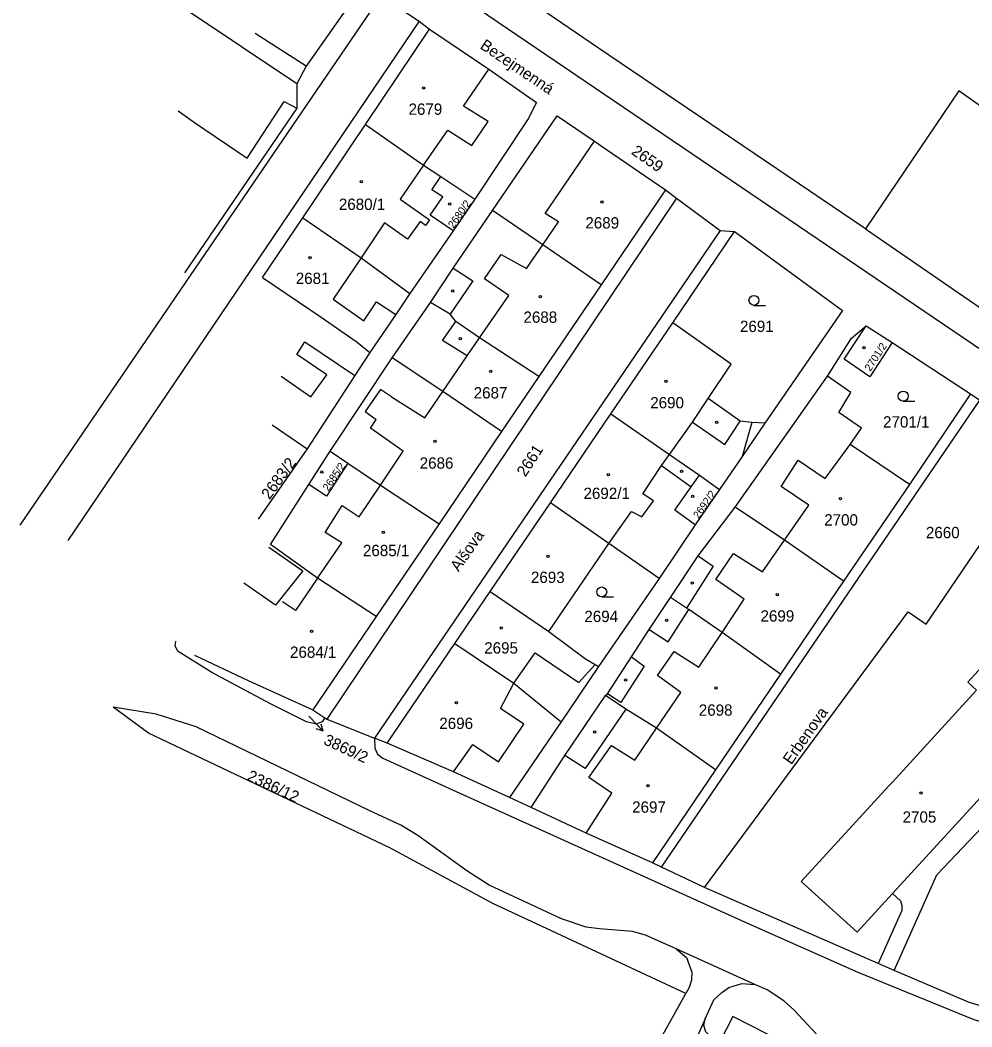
# Model space of a CAD drawing. Extents: x -527335 to -526256, y -1079142 to -1077809.
# Drawn here: x -527274.8 to -527132.2, y -1078877.1 to -1078726.1 of the extents above; entities that cross this region are included whole.
import ezdxf

# ---------------------------------------------------------------- set-up
doc = ezdxf.new("R2010")
doc.units = 0
for name, color, linetype in [('Vrstva 1', 7, 'Continuous'), ('Vrstva 2', 7, 'Continuous'), ('Vrstva 3', 7, 'Continuous'), ('Vrstva 4', 7, 'Continuous'), ('Vrstva 5', 7, 'Continuous'), ('Vrstva 7', 7, 'Continuous')]:
    doc.layers.add(name, color=color, linetype=linetype)

msp = doc.modelspace()

# ---------------------------------------------------------------- linework, layer by layer
at = {"layer": 'Vrstva 1'}
for p, q in [((-527233.34, -1078735.68), (-527249.9, -1078724.58)), ((-527223.05, -1078741.81), (-527213.43, -1078727.51)), ((-527233.34, -1078735.68), (-527233.31, -1078739.33)), ((-527233.31, -1078739.33), (-527250.18, -1078764.05)), ((-527232.45, -1078755.79), (-527223.05, -1078741.81)), ((-527211.75, -1078749.6), (-527206.63, -1078753)), ((-527178.09, -1078751.58), (-527187.73, -1078765.8)), ((-527206.63, -1078753), (-527209.91, -1078757.75)), ((-527238.48, -1078764.75), (-527232.45, -1078755.79)), ((-527209.91, -1078757.75), (-527216.38, -1078767.11)), ((-527176.98, -1078771.52), (-527167.75, -1078757.84)), ((-527148.09, -1078757.41), (-527117.23, -1078778.72)), ((-527187.73, -1078765.8), (-527197.07, -1078779.59)), ((-527219.04, -1078776.77), (-527213.27, -1078768.45)), ((-527186.24, -1078785.14), (-527176.98, -1078771.52)), ((-527147.98, -1078771.96), (-527144.11, -1078774.49)), ((-527144.11, -1078774.49), (-527132.36, -1078782.16)), ((-527228.34, -1078790.78), (-527219.04, -1078776.77)), ((-527197.07, -1078779.59), (-527202.63, -1078787.79)), ((-527167.65, -1078799.14), (-527153.81, -1078779.52)), ((-527132.36, -1078782.16), (-527141.52, -1078795.74)), ((-527195.32, -1078798.51), (-527186.24, -1078785.14)), ((-527202.63, -1078787.79), (-527212.01, -1078801.64)), ((-527231.78, -1078790.42), (-527239.12, -1078800.95)), ((-527231.52, -1078795.76), (-527228.34, -1078790.78)), ((-527228.34, -1078790.78), (-527225.66, -1078792.58)), ((-527172.98, -1078794.38), (-527169.97, -1078796.5)), ((-527237.26, -1078804.76), (-527231.52, -1078795.76)), ((-527141.52, -1078795.74), (-527151.38, -1078810.26)), ((-527204.34, -1078811.78), (-527195.32, -1078798.51)), ((-527186.56, -1078804.61), (-527195.32, -1078798.51)), ((-527212.01, -1078801.64), (-527221.43, -1078815.54)), ((-527173.61, -1078801.8), (-527179.04, -1078809.84)), ((-527195.54, -1078817.79), (-527186.56, -1078804.61)), ((-527179.04, -1078809.84), (-527186.56, -1078804.61)), ((-527179.04, -1078809.84), (-527188.11, -1078823.03)), ((-527151.38, -1078810.26), (-527160.83, -1078824.19)), ((-527209.64, -1078819.58), (-527204.34, -1078811.78)), ((-527204.34, -1078811.78), (-527195.54, -1078817.79)), ((-527221.43, -1078815.54), (-527230.91, -1078829.53)), ((-527219.8, -1078834.53), (-527209.64, -1078819.58)), ((-527188.11, -1078823.03), (-527193.73, -1078831.31)), ((-527160.83, -1078824.19), (-527170.56, -1078838.53)), ((-527230.91, -1078829.53), (-527229.12, -1078830.72)), ((-527193.73, -1078831.31), (-527201.43, -1078842.66)), ((-527219.8, -1078834.53), (-527221.67, -1078833.78)), ((-527170.56, -1078838.53), (-527180.02, -1078852.46)), ((-527198.22, -1078844.16), (-527201.43, -1078842.66)), ((-527175.04, -1078872.05), (-527203.93, -1078858.55)), ((-527164.69, -1078870.72), (-527176.49, -1078865.35)), ((-527194.32, -1078906.65), (-527175.04, -1078872.05)), ((-527172.13, -1078875.88), (-527173.18, -1078878.19))]:
    msp.add_line(p, q, dxfattribs=at)
for points in [[(-527148.09, -1078757.41), (-527188.11, -1078730.34), (-527272.74, -1078672.59)], [(-527223.28, -1078720.72), (-527231.93, -1078733.05), (-527233.34, -1078735.68)], [(-527223.28, -1078720.72), (-527220.7, -1078722.5), (-527215.01, -1078726.29), (-527213.43, -1078727.51)], [(-527213.43, -1078727.51), (-527204.55, -1078733.5), (-527197.42, -1078738.48), (-527198.63, -1078740.94), (-527206.63, -1078753)], [(-527104.99, -1078757.3), (-527129.66, -1078739.88), (-527134.11, -1078736.73), (-527148.09, -1078757.41)], [(-527251.13, -1078739.72), (-527248.68, -1078741.47), (-527240.76, -1078746.83), (-527235.24, -1078738.32), (-527233.31, -1078739.33)], [(-527223.05, -1078741.81), (-527214.32, -1078747.89), (-527211.75, -1078749.6)], [(-527203.99, -1078754.68), (-527194.33, -1078740.49), (-527188.69, -1078744.31), (-527186.89, -1078745.53), (-527178.09, -1078751.58)], [(-527209.91, -1078757.75), (-527213.36, -1078755.36), (-527211.45, -1078752.61), (-527213.08, -1078751.59), (-527211.75, -1078749.6)], [(-527178.09, -1078751.58), (-527176.42, -1078752.82), (-527169.89, -1078757.67), (-527167.75, -1078757.84)], [(-527213.27, -1078768.45), (-527209.88, -1078763.32), (-527203.99, -1078754.68)], [(-527187.73, -1078765.8), (-527196.48, -1078759.82), (-527203.99, -1078754.68)], [(-527232.45, -1078755.79), (-527223.7, -1078761.76), (-527216.38, -1078767.11)], [(-527167.75, -1078757.84), (-527151.55, -1078769.65), (-527163.16, -1078786.58)], [(-527238.48, -1078764.75), (-527229.66, -1078770.66), (-527224.28, -1078774.41), (-527222.41, -1078775.99)], [(-527216.38, -1078767.11), (-527218.51, -1078770.25), (-527222.41, -1078775.99)], [(-527197.07, -1078779.59), (-527205.93, -1078773.79), (-527209.52, -1078771.33), (-527210.32, -1078770.24), (-527213.27, -1078768.45)], [(-527163.16, -1078786.58), (-527165.13, -1078786.44), (-527166.9, -1078786.25), (-527171.68, -1078782.84), (-527168.24, -1078777.73), (-527176.98, -1078771.52)], [(-527153.81, -1078779.52), (-527150.18, -1078773.8), (-527147.98, -1078771.96)], [(-527144.11, -1078774.49), (-527147.45, -1078779.6), (-527151.28, -1078776.95), (-527147.98, -1078771.96)], [(-527222.41, -1078775.99), (-527224.62, -1078779.4), (-527231.78, -1078790.42)], [(-527202.63, -1078787.79), (-527211.43, -1078781.81), (-527219.04, -1078776.77)], [(-527141.52, -1078795.74), (-527150.39, -1078789.76), (-527148.67, -1078787.33), (-527152.07, -1078784.94), (-527150.29, -1078781.95), (-527153.81, -1078779.52)], [(-527132.36, -1078782.16), (-527130.96, -1078783.09), (-527121.51, -1078787.51), (-527119.86, -1078788.49)], [(-527186.24, -1078785.14), (-527177.45, -1078791.24), (-527172.98, -1078794.38)], [(-527237.03, -1078786.79), (-527233.37, -1078789.32), (-527231.78, -1078790.42)], [(-527163.16, -1078786.58), (-527166.58, -1078791.56), (-527169.97, -1078796.5)], [(-527172.24, -1078856.19), (-527141.71, -1078814.86), (-527138.98, -1078816.71), (-527119.86, -1078788.49)], [(-527225.66, -1078792.58), (-527228.86, -1078797.51), (-527231.52, -1078795.76)], [(-527225.66, -1078792.58), (-527220.79, -1078795.84), (-527212.01, -1078801.64)], [(-527173.61, -1078801.8), (-527176.66, -1078799.6), (-527174.2, -1078796.11), (-527172.98, -1078794.38)], [(-527169.97, -1078796.5), (-527173.51, -1078801.65), (-527173.61, -1078801.8)], [(-527124.5, -1078833.07), (-527111.43, -1078818.8), (-527098.36, -1078804.54), (-527106.61, -1078796.85), (-527119.69, -1078811.12), (-527132.76, -1078825.39), (-527131.44, -1078826.61)], [(-527177.34, -1078812.71), (-527173.17, -1078806.44), (-527167.65, -1078799.14)], [(-527151.38, -1078810.26), (-527160.23, -1078804.08), (-527167.65, -1078799.14)], [(-527237.54, -1078805.17), (-527232.44, -1078808.69), (-527236.52, -1078813.83), (-527241.26, -1078810.57)], [(-527221.43, -1078815.54), (-527230.23, -1078809.82), (-527237.26, -1078804.76)], [(-527187.05, -1078827.41), (-527186.76, -1078827.13), (-527183.17, -1078821.58), (-527180.53, -1078817.5), (-527177.34, -1078812.71)], [(-527160.83, -1078824.19), (-527169.6, -1078817.93), (-527174.56, -1078814.49), (-527174.9, -1078814.27), (-527177.34, -1078812.71)], [(-527080.64, -1078811.86), (-527087.81, -1078822.05), (-527107.3, -1078857.78), (-527109.58, -1078856.49), (-527120.15, -1078874.63), (-527121.91, -1078875.54), (-527123.9, -1078875.45), (-527128.65, -1078874.62), (-527132.64, -1078873.34), (-527143.8, -1078868.59), (-527146.2, -1078867.57), (-527172.24, -1078856.19)], [(-527195.54, -1078817.79), (-527190.05, -1078821.88), (-527188.62, -1078822.73), (-527188.11, -1078823.03)], [(-527229.12, -1078830.72), (-527229.54, -1078831.32), (-527230.45, -1078831.68), (-527231.89, -1078831.31), (-527237.28, -1078828.66), (-527246.08, -1078823.92), (-527251.09, -1078820.81), (-527251.58, -1078819.97), (-527251.45, -1078819.23)], [(-527209.64, -1078819.58), (-527200.82, -1078825.55), (-527193.73, -1078831.31)], [(-527248.65, -1078821.32), (-527240.62, -1078825.12), (-527230.91, -1078829.53)], [(-527198.22, -1078844.16), (-527193.14, -1078836.36), (-527187.05, -1078827.41)], [(-527170.56, -1078838.53), (-527179.42, -1078832.29), (-527183.99, -1078829.42), (-527187.05, -1078827.41)], [(-527131.44, -1078826.61), (-527144.07, -1078840.4), (-527144.58, -1078840.95), (-527157.72, -1078855.29), (-527149.33, -1078862.84), (-527144.03, -1078857.05), (-527136.25, -1078848.56), (-527135.69, -1078847.95), (-527123.17, -1078834.29), (-527124.5, -1078833.07)], [(-527203.93, -1078858.55), (-527219.38, -1078850.21), (-527255.57, -1078833.02), (-527260.88, -1078829.16)], [(-527176.49, -1078865.35), (-527181.05, -1078863.31), (-527183, -1078862.75), (-527187.97, -1078862.36), (-527189.97, -1078862.11), (-527193.66, -1078860.86), (-527204.52, -1078855.8), (-527207.83, -1078853.68), (-527215.18, -1078848.39), (-527217.76, -1078846.84), (-527222.47, -1078844.62), (-527240.77, -1078835.8), (-527248.44, -1078832.06), (-527254.4, -1078830.16), (-527260.88, -1078829.16)], [(-527229.12, -1078830.72), (-527228.82, -1078830.92), (-527221.67, -1078833.78)], [(-527221.67, -1078833.78), (-527221.62, -1078835.3), (-527221.22, -1078836.2), (-527220.43, -1078836.77), (-527209.47, -1078841.8), (-527166.12, -1078861.35), (-527149.23, -1078868.84), (-527131.87, -1078875.96), (-527128.98, -1078876.81), (-527126.47, -1078877.28), (-527122.5, -1078877.6), (-527118.95, -1078877.18), (-527117.66, -1078876.76), (-527115.47, -1078875.73), (-527113.35, -1078874.31), (-527112.22, -1078872.94)], [(-527201.43, -1078842.66), (-527209.86, -1078838.81), (-527219.8, -1078834.53)], [(-527180.02, -1078852.46), (-527189.97, -1078848.01), (-527198.22, -1078844.16)], [(-527172.24, -1078856.19), (-527178.67, -1078853.11), (-527180.02, -1078852.46)], [(-527176.49, -1078865.35), (-527174.93, -1078866.65), (-527174.12, -1078868.87), (-527174.16, -1078870.05), (-527174.54, -1078871.14), (-527175.04, -1078872.05)], [(-527172.13, -1078875.88), (-527170.83, -1078873), (-527169.64, -1078871.89), (-527168.56, -1078871.14), (-527166.62, -1078870.55), (-527164.69, -1078870.72)], [(-527131.27, -1078905.61), (-527129.98, -1078902.76), (-527129.57, -1078900.28), (-527129.75, -1078897.92), (-527130.37, -1078895.67), (-527131.73, -1078893.14), (-527133.16, -1078891.42), (-527135.62, -1078889.51), (-527138.28, -1078888.1), (-527152.48, -1078880.73), (-527154.05, -1078879.64), (-527158.85, -1078874.52), (-527160.35, -1078873.17), (-527162.83, -1078871.49), (-527164.69, -1078870.72)], [(-527141.58, -1078888.96), (-527167.96, -1078875.51), (-527169.97, -1078879.4), (-527170.88, -1078878.9), (-527172, -1078877.81), (-527172.3, -1078876.87), (-527172.13, -1078875.88)]]:
    msp.add_lwpolyline(points, dxfattribs=at)
at = {"layer": 'Vrstva 3'}
for p, q in [((-527164.81, -1078768.9), (-527163.06, -1078768.9)), ((-527142.43, -1078783.27), (-527140.68, -1078783.27)), ((-527187.63, -1078812.62), (-527185.88, -1078812.62))]:
    msp.add_line(p, q, dxfattribs=at)
for centre in [(-527164.81, -1078768.15), (-527142.43, -1078782.52), (-527187.63, -1078811.87)]:
    msp.add_circle(centre, 0.75, dxfattribs=at)
at = {"layer": 'Vrstva 4'}
for p, q in [((-527274.8, -1078801.86), (-527220.7, -1078722.5)), ((-527206.11, -1078724.43), (-527130.49, -1078775.7)), ((-527215.01, -1078726.29), (-527267.67, -1078804.16)), ((-527231.93, -1078733.05), (-527239.55, -1078728.14)), ((-527208.34, -1078739.03), (-527204.55, -1078733.5)), ((-527204.65, -1078741.34), (-527208.34, -1078739.03)), ((-527207.12, -1078744.94), (-527204.65, -1078741.34)), ((-527214.32, -1078747.89), (-527210.67, -1078742.62)), ((-527210.67, -1078742.62), (-527207.12, -1078744.94)), ((-527196.12, -1078755.11), (-527188.69, -1078744.31)), ((-527214.32, -1078747.89), (-527217.85, -1078752.99)), ((-527176.42, -1078752.82), (-527228.82, -1078830.92)), ((-527217.85, -1078752.99), (-527213.44, -1078756.07)), ((-527194.13, -1078756.4), (-527196.12, -1078755.11)), ((-527220.18, -1078756.53), (-527223.7, -1078761.76)), ((-527216.76, -1078758.96), (-527220.18, -1078756.53)), ((-527214.86, -1078756.32), (-527216.76, -1078758.96)), ((-527214.04, -1078756.91), (-527214.86, -1078756.32)), ((-527213.44, -1078756.07), (-527214.04, -1078756.91)), ((-527196.48, -1078759.82), (-527194.13, -1078756.4)), ((-527169.89, -1078757.67), (-527221.67, -1078833.78)), ((-527198.91, -1078763.36), (-527196.48, -1078759.82)), ((-527205.18, -1078764.92), (-527202.69, -1078761.3)), ((-527202.69, -1078761.3), (-527198.91, -1078763.36)), ((-527209.88, -1078763.32), (-527206.95, -1078765.25)), ((-527206.95, -1078765.25), (-527210.32, -1078770.24)), ((-527201.55, -1078767.41), (-527205.18, -1078764.92)), ((-527205.93, -1078773.79), (-527201.55, -1078767.41)), ((-527211.51, -1078774.16), (-527209.52, -1078771.33)), ((-527233.35, -1078776.25), (-527232.12, -1078774.38)), ((-527232.12, -1078774.38), (-527224.62, -1078779.4)), ((-527207.78, -1078776.46), (-527211.51, -1078774.16)), ((-527207.78, -1078776.46), (-527205.93, -1078773.79)), ((-527228.84, -1078779.32), (-527233.35, -1078776.25)), ((-527211.43, -1078781.81), (-527207.78, -1078776.46)), ((-527235.67, -1078779.5), (-527231.23, -1078782.59)), ((-527231.23, -1078782.59), (-527228.84, -1078779.32)), ((-527219.14, -1078782.6), (-527214.13, -1078785.78)), ((-527214.13, -1078785.78), (-527211.43, -1078781.81)), ((-527178.67, -1078853.11), (-527130.96, -1078783.09)), ((-527174.02, -1078786.43), (-527171.68, -1078782.84)), ((-527222.31, -1078787.32), (-527221.42, -1078786)), ((-527177.45, -1078791.24), (-527174.02, -1078786.43)), ((-527174.02, -1078786.43), (-527169.2, -1078789.76)), ((-527169.2, -1078789.76), (-527166.9, -1078786.25)), ((-527165.13, -1078786.44), (-527166.58, -1078791.56)), ((-527217.39, -1078790.77), (-527222.31, -1078787.32)), ((-527154.12, -1078794.84), (-527150.39, -1078789.76)), ((-527220.79, -1078795.84), (-527217.39, -1078790.77)), ((-527178.66, -1078792.93), (-527177.45, -1078791.24)), ((-527181.45, -1078797.15), (-527178.66, -1078792.93)), ((-527178.66, -1078792.93), (-527174.2, -1078796.11)), ((-527160.72, -1078796.05), (-527158.19, -1078792.09)), ((-527158.19, -1078792.09), (-527154.12, -1078794.84)), ((-527223.98, -1078800.59), (-527220.79, -1078795.84)), ((-527156.61, -1078798.84), (-527160.72, -1078796.05)), ((-527179.87, -1078798.2), (-527181.45, -1078797.15)), ((-527229.08, -1078802.96), (-527226.55, -1078798.92)), ((-527226.55, -1078798.92), (-527223.98, -1078800.59)), ((-527181.62, -1078800.61), (-527179.87, -1078798.2)), ((-527160.23, -1078804.08), (-527156.61, -1078798.84)), ((-527186.56, -1078804.61), (-527183.16, -1078799.79)), ((-527183.16, -1078799.79), (-527181.62, -1078800.61)), ((-527226.6, -1078804.51), (-527229.08, -1078802.96)), ((-527230.23, -1078809.82), (-527226.6, -1078804.51)), ((-527163.52, -1078808.86), (-527160.23, -1078804.08)), ((-527173.17, -1078806.44), (-527170.9, -1078807.99)), ((-527170.55, -1078810.02), (-527167.88, -1078806.12)), ((-527167.88, -1078806.12), (-527163.52, -1078808.86)), ((-527170.9, -1078807.99), (-527174.9, -1078814.27)), ((-527230.23, -1078809.82), (-527233.53, -1078814.64)), ((-527166.27, -1078812.94), (-527170.55, -1078810.02)), ((-527233.53, -1078814.64), (-527235.48, -1078813.37)), ((-527169.6, -1078817.93), (-527166.27, -1078812.94)), ((-527177.66, -1078819.36), (-527174.56, -1078814.49)), ((-527180.53, -1078817.5), (-527177.66, -1078819.36)), ((-527173.07, -1078823.13), (-527169.6, -1078817.93)), ((-527200.82, -1078825.55), (-527197.59, -1078820.98)), ((-527197.59, -1078820.98), (-527191.07, -1078825.46)), ((-527183.17, -1078821.58), (-527181.25, -1078822.97)), ((-527179.29, -1078824.38), (-527176.78, -1078820.8)), ((-527176.78, -1078820.8), (-527173.07, -1078823.13)), ((-527191.07, -1078825.46), (-527188.62, -1078822.73)), ((-527181.25, -1078822.97), (-527184.76, -1078828.45)), ((-527175.77, -1078826.92), (-527179.29, -1078824.38)), ((-527202.8, -1078829.33), (-527200.82, -1078825.55)), ((-527184.76, -1078828.45), (-527186.76, -1078827.13)), ((-527179.42, -1078832.29), (-527175.77, -1078826.92)), ((-527199.29, -1078831.66), (-527202.8, -1078829.33)), ((-527183.99, -1078829.42), (-527190.09, -1078838.34)), ((-527203.11, -1078837.34), (-527199.29, -1078831.66)), ((-527182.66, -1078837.07), (-527179.42, -1078832.29)), ((-527209.86, -1078838.81), (-527206.96, -1078834.74)), ((-527206.96, -1078834.74), (-527203.11, -1078837.34)), ((-527189.58, -1078839.67), (-527186.17, -1078834.89)), ((-527186.17, -1078834.89), (-527182.66, -1078837.07)), ((-527190.09, -1078838.34), (-527193.14, -1078836.36)), ((-527186.09, -1078842.05), (-527189.58, -1078839.67)), ((-527189.97, -1078848.01), (-527186.09, -1078842.05)), ((-527137.41, -1078854.29), (-527128.03, -1078844.4)), ((-527143.8, -1078868.59), (-527137.41, -1078854.29)), ((-527144.03, -1078857.05), (-527142.86, -1078858.17)), ((-527142.65, -1078859.61), (-527146.2, -1078867.57)), ((-527142.86, -1078858.17), (-527142.65, -1078858.88)), ((-527142.65, -1078858.88), (-527142.65, -1078859.61))]:
    msp.add_line(p, q, dxfattribs=at)
for points in [[(-527223.7, -1078761.76), (-527227.9, -1078767.99), (-527223.3, -1078771.2), (-527221.37, -1078768.37), (-527218.51, -1078770.25)], [(-527219.14, -1078782.6), (-527220.81, -1078781.54), (-527223.1, -1078784.81), (-527221.42, -1078786)]]:
    msp.add_lwpolyline(points, dxfattribs=at)
at = {"layer": 'Vrstva 5'}
for centre in [(-527214.32, -1078736.31), (-527223.65, -1078750.37), (-527210.41, -1078753.7), (-527187.59, -1078753.42), (-527231.35, -1078761.75), (-527209.96, -1078766.77), (-527196.85, -1078767.59), (-527208.81, -1078773.9), (-527148.3, -1078775.24), (-527204.25, -1078778.79), (-527178.01, -1078780.28), (-527170.4, -1078786.42), (-527212.64, -1078789.3), (-527229.58, -1078793.86), (-527186.64, -1078794.26), (-527175.65, -1078793.77), (-527174, -1078797.55), (-527151.84, -1078797.88), (-527220.35, -1078802.92), (-527195.67, -1078806.53), (-527174.06, -1078810.51), (-527161.29, -1078812.25), (-527202.7, -1078817.28), (-527177.91, -1078816.1), (-527231.11, -1078817.78), (-527184.02, -1078825.05), (-527170.49, -1078826.24), (-527209.41, -1078828.48), (-527188.7, -1078832.86), (-527180.69, -1078840.92), (-527139.79, -1078842.02)]:
    msp.add_circle(centre, 0.175, dxfattribs=at)
at = {"layer": 'Vrstva 7'}
for p, q in [((-527231.53, -1078830.49), (-527231.45, -1078830.57)), ((-527231.45, -1078830.57), (-527229.36, -1078832.73)), ((-527229.36, -1078832.73), (-527230.42, -1078832.36)), ((-527229.36, -1078832.73), (-527229.7, -1078831.66))]:
    msp.add_line(p, q, dxfattribs=at)

# ---------------------------------------------------------------- texts
at = {"layer": 'Vrstva 2'}
for s, p in [('2679', (-527216.59, -1078740.34)), ('2680/1', (-527227.03, -1078754.6)), ('2689', (-527190.08, -1078757.38)), ('2681', (-527233.49, -1078765.7)), ('2688', (-527199.36, -1078771.52)), ('2691', (-527166.91, -1078772.9)), ('2687', (-527206.82, -1078782.86)), ('2690', (-527180.36, -1078784.34)), ('2701/1', (-527145.46, -1078787.22)), ('2686', (-527214.91, -1078793.39)), ('2692/1', (-527190.36, -1078797.93)), ('2700', (-527154.28, -1078801.91)), ('2660', (-527139.04, -1078803.81)), ('2685/1', (-527223.42, -1078806.5)), ('2693', (-527198.24, -1078810.52)), ('2694', (-527190.23, -1078816.38)), ('2699', (-527163.83, -1078816.31)), ('2684/1', (-527234.35, -1078821.74)), ('2695', (-527205.24, -1078821.1)), ('2698', (-527173.08, -1078830.42)), ('2696', (-527211.97, -1078832.41)), ('2697', (-527183.07, -1078844.96)), ('2705', (-527142.53, -1078846.45))]:
    msp.add_text(s, height=1.7, dxfattribs=at).set_placement(p)
for s, height, rotation, p in [('2659', 1.7, 325, (-527183.31, -1078746.13)), ('2680/2', 1.14, 55, (-527209.84, -1078757.44)), ('2701/2', 1.14, 57, (-527147.37, -1078778.89)), ('2661', 1.7, 57, (-527199.07, -1078794.73)), ('2683/2', 1.7, 54, (-527237.43, -1078798.13)), ('2685/2', 1.139, 56, (-527228.6, -1078796.83)), ('2692/2', 1.139, 55, (-527173.1, -1078800.97)), ('3869/2', 1.7, 335, (-527229.45, -1078834.63)), ('2386/12', 1.7, 335, (-527240.93, -1078840.02))]:
    msp.add_text(s, height=height, rotation=rotation, dxfattribs=at).set_placement(p)
at = {"layer": 'Vrstva 7'}
for s, rotation, p in [('Bezejmenná', 326, (-527205.99, -1078730.3)), ('Alšova', 55, (-527209.08, -1078808.93)), ('Erbenova', 55, (-527159.22, -1078837.86))]:
    msp.add_text(s, height=1.7, rotation=rotation, dxfattribs=at).set_placement(p)

doc.saveas('drawing.dxf')
